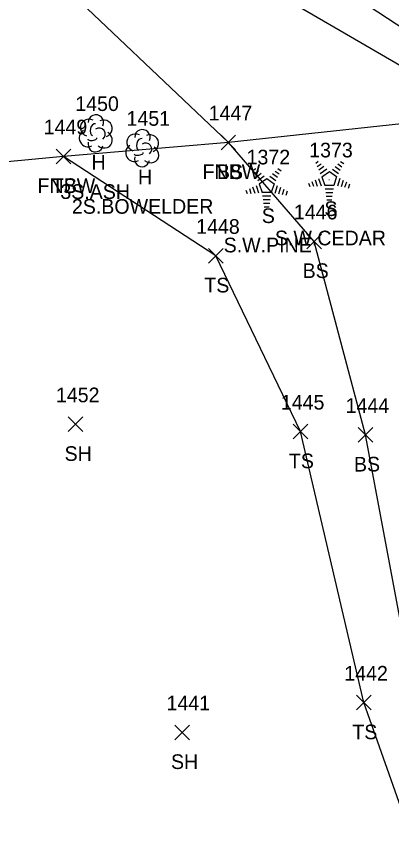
# Model space of a CAD drawing. Extents: x 1472233 to 1475777, y 540726 to 543442.
# Drawn here: x 1475272.5 to 1475323.8, y 542926.2 to 543037.4 of the extents above; entities that cross this region are included whole.
import ezdxf

# ---------------------------------------------------------------- set-up
doc = ezdxf.new("R2010")
doc.units = 0
for name, color, linetype in [('L_A', 7, 'Continuous'), ('L_C', 7, 'Continuous'), ('L_I', 7, 'Continuous'), ('L_TIC', 7, 'Continuous'), ('LELB', 7, 'Continuous'), ('LFNC', 7, 'Continuous'), ('LTC', 7, 'Continuous'), ('LTD', 7, 'Continuous')]:
    doc.layers.add(name, color=color, linetype=linetype)

msp = doc.modelspace()

# ---------------------------------------------------------------- linework, layer by layer
at = {"layer": 'L_TIC'}
for points in [[(1475300.5, 543019.23), (1475302.5, 543021.23)], [(1475302.5, 543019.23), (1475300.5, 543021.23)], [(1475300.5, 543019.23), (1475302.5, 543021.23)], [(1475302.5, 543019.23), (1475300.5, 543021.23)], [(1475277.98, 543017.33), (1475279.98, 543019.33)], [(1475279.98, 543017.33), (1475277.98, 543019.33)], [(1475277.98, 543017.33), (1475279.98, 543019.33)], [(1475279.98, 543017.33), (1475277.98, 543019.33)], [(1475312.2, 543005.73), (1475314.2, 543007.73)], [(1475314.2, 543005.73), (1475312.2, 543007.73)], [(1475298.81, 543003.76), (1475300.81, 543005.76)], [(1475300.81, 543003.76), (1475298.81, 543005.76)], [(1475279.65, 542980.78), (1475281.65, 542982.78)], [(1475281.65, 542980.78), (1475279.65, 542982.78)], [(1475310.36, 542979.78), (1475312.36, 542981.78)], [(1475312.36, 542979.78), (1475310.36, 542981.78)], [(1475319.21, 542979.33), (1475321.21, 542981.33)], [(1475321.21, 542979.33), (1475319.21, 542981.33)], [(1475319.02, 542942.8), (1475321.02, 542944.8)], [(1475321.02, 542942.8), (1475319.02, 542944.8)], [(1475294.18, 542938.74), (1475296.18, 542940.74)], [(1475296.18, 542938.74), (1475294.18, 542940.74)]]:
    msp.add_lwpolyline(points, dxfattribs=at)
at = {"layer": 'LELB'}
for points in [[(1475637.4, 542862.19), (1475558.97, 542854.37), (1475522.58, 542847.01), (1475462.12, 542840.67), (1475427.68, 542835.08), (1475387.91, 542828.86), (1475376.04, 542829.87), (1475372.73, 542845.33), (1475367.24, 542869.75), (1475360.58, 542900.86), (1475350.02, 542943.33), (1475343.16, 542983.21), (1475336.52, 543023.98), (1475293.88, 543048.79), (1475288.8, 543104.08), (1475278.69, 543153.76), (1475270.93, 543215.65), (1475262.61, 543250.76), (1475255.19, 543261.13), (1475252.93, 543261.2), (1475255.17, 543243.69), (1475255.37, 543228.09)], [(1475351.79, 542648.85), (1475354.21, 542700.68), (1475359.1, 542754.23), (1475365.39, 542809), (1475353.96, 542862.01), (1475341.44, 542908.94), (1475326.71, 542945.92), (1475320.21, 542980.33), (1475313.2, 543006.73), (1475301.5, 543020.23), (1475276.06, 543044.38), (1475278.13, 543102.62), (1475267.62, 543150.84), (1475263.86, 543210.05), (1475244.31, 543220.04), (1475212.37, 543223.3), (1475177.58, 543227.73), (1475145.13, 543221.3), (1475130.45, 543212.37)], [(1475634.87, 542874.57), (1475554.98, 542871.91), (1475517.29, 542864.4), (1475459.45, 542859.45), (1475423.85, 542850.23), (1475393.53, 542836.58), (1475384.73, 542853.99), (1475376.54, 542871.34), (1475366.7, 542903.6), (1475357.98, 542945.38), (1475351.35, 542984.74), (1475343.94, 543023.57), (1475303.71, 543049.95), (1475295.55, 543104.95), (1475285.39, 543155.02), (1475274.49, 543216.06)], [(1475351.79, 542648.85), (1475346.73, 542696.7), (1475349.59, 542751.91), (1475354.71, 542805.07), (1475344.63, 542859.57), (1475333.33, 542906.09), (1475320.02, 542943.8), (1475311.36, 542980.78), (1475299.81, 543004.76), (1475278.98, 543018.33)]]:
    msp.add_lwpolyline(points, dxfattribs=at)
at = {"layer": 'LFNC'}
msp.add_lwpolyline([(1475564.88, 543039.09), (1475520.89, 543035.96), (1475461.92, 543032.15), (1475418.29, 543029.13), (1475378.45, 543026.83), (1475343.94, 543023.57), (1475336.52, 543023.98), (1475301.5, 543020.23), (1475278.98, 543018.33), (1475253.03, 543015.84), (1475227.03, 543014.51)], dxfattribs=at)
at = {"layer": 'LTC'}
for p, q in [((1475313.43, 543017.4), (1475313.78, 543017.66)), ((1475313.64, 543016.94), (1475314.17, 543017.32)), ((1475313.85, 543016.47), (1475314.55, 543016.98)), ((1475316.09, 543016.95), (1475316.76, 543016.45)), ((1475316.46, 543017.29), (1475317.01, 543016.9)), ((1475316.83, 543017.64), (1475317.25, 543017.34)), ((1475304.88, 543016.44), (1475305.24, 543016.69)), ((1475305.09, 543015.97), (1475305.62, 543016.35)), ((1475305.3, 543015.5), (1475306, 543016.02)), ((1475307.54, 543015.98), (1475308.22, 543015.49)), ((1475307.91, 543016.33), (1475308.46, 543015.93)), ((1475308.28, 543016.68), (1475308.7, 543016.37)), ((1475314.06, 543016.01), (1475314.94, 543016.64)), ((1475314.28, 543015.55), (1475315.29, 543016.28)), ((1475315.29, 543016.28), (1475316.29, 543015.56)), ((1475315.71, 543016.6), (1475316.52, 543016.01)), ((1475305.51, 543015.04), (1475306.39, 543015.68)), ((1475305.73, 543014.58), (1475306.75, 543015.32)), ((1475306.75, 543015.32), (1475307.74, 543014.59)), ((1475307.17, 543015.63), (1475307.98, 543015.04)), ((1475312.46, 543014.68), (1475312.61, 543014.21)), ((1475312.92, 543014.9), (1475313.13, 543014.25)), ((1475313.37, 543015.11), (1475313.64, 543014.28)), ((1475313.83, 543015.33), (1475314.16, 543014.31)), ((1475314.28, 543015.55), (1475314.67, 543014.36)), ((1475316.29, 543015.56), (1475315.9, 543014.36)), ((1475316.73, 543015.29), (1475316.39, 543014.25)), ((1475317.17, 543015.04), (1475316.89, 543014.15)), ((1475317.62, 543014.79), (1475317.38, 543014.06)), ((1475303.91, 543013.71), (1475304.07, 543013.25)), ((1475304.37, 543013.93), (1475304.58, 543013.28)), ((1475304.82, 543014.15), (1475305.1, 543013.31)), ((1475305.28, 543014.36), (1475305.61, 543013.35)), ((1475305.73, 543014.58), (1475306.12, 543013.39)), ((1475307.74, 543014.59), (1475307.35, 543013.39)), ((1475308.18, 543014.32), (1475307.84, 543013.28)), ((1475308.62, 543014.07), (1475308.34, 543013.19)), ((1475309.07, 543013.82), (1475308.83, 543013.09)), ((1475309.51, 543013.57), (1475309.33, 543013)), ((1475315.9, 543014.36), (1475314.67, 543014.36)), ((1475315.86, 543013.86), (1475314.72, 543013.86)), ((1475318.06, 543014.54), (1475317.88, 543013.96)), ((1475307.35, 543013.39), (1475306.12, 543013.39)), ((1475307.31, 543012.89), (1475306.17, 543012.89)), ((1475307.23, 543012.39), (1475306.24, 543012.39)), ((1475315.78, 543013.36), (1475314.79, 543013.36)), ((1475315.69, 543012.86), (1475314.86, 543012.86)), ((1475307.15, 543011.89), (1475306.31, 543011.89)), ((1475307.06, 543011.39), (1475306.39, 543011.39)), ((1475315.61, 543012.36), (1475314.94, 543012.36))]:
    msp.add_line(p, q, dxfattribs=at)
at = {"layer": 'LTD'}
for p, q in [((1475283.38, 543021.52), (1475283.38, 543021.52)), ((1475283.38, 543021.52), (1475283.38, 543021.52)), ((1475289.72, 543019.5), (1475289.72, 543019.5)), ((1475289.72, 543019.5), (1475289.72, 543019.5))]:
    msp.add_line(p, q, dxfattribs=at)
for centre in [(1475283.42, 543022.95), (1475289.77, 543020.94)]:
    msp.add_arc(centre, 1.05, 335.5272, 180.9563, dxfattribs=at)
for centre, major_axis, ratio, start_param, end_param in [((1475282.59, 543022.19), (1.21, -0.51), 0.895232, 1.570796, 4.712389), ((1475283.17, 543021.98), (-0.208, -0.792), 0.645439, 3.141593, 6.283185), ((1475284.42, 543022.1), (-1.14, -0.48), 0.949671, 1.570796, 4.712389), ((1475282.29, 543020.81), (0.58, -1.04), 0.959034, 3.141593, 6.283185), ((1475283.88, 543021.35), (-0.5, 0.667), 0.989748, 3.141593, 6.283185), ((1475284.38, 543020.69), (-1.09, 0.79), 0.841452, 1.570796, 4.712389), ((1475288.93, 543020.17), (1.21, -0.51), 0.895232, 1.570796, 4.712389), ((1475290.76, 543020.08), (-1.14, -0.48), 0.949671, 1.570796, 4.712389), ((1475283.38, 543020.02), (0.26, 1.06), 0.942809, 1.570796, 4.712389), ((1475282.92, 543020.77), (-0.625, -0.083), 0.423636, 0, 3.141593), ((1475289.51, 543019.96), (-0.208, -0.792), 0.645439, 3.141593, 6.283185), ((1475290.22, 543019.33), (-0.5, 0.667), 0.989748, 3.141593, 6.283185), ((1475288.64, 543018.79), (0.58, -1.04), 0.959034, 3.141593, 6.283185), ((1475290.72, 543018.67), (-1.09, 0.79), 0.841452, 1.570796, 4.712389), ((1475289.72, 543018), (0.26, 1.06), 0.942809, 1.570796, 4.712389), ((1475289.26, 543018.75), (-0.625, -0.083), 0.423636, 0, 3.141593)]:
    msp.add_ellipse(centre, major_axis=major_axis, ratio=ratio, start_param=start_param, end_param=end_param, dxfattribs=at)

# ---------------------------------------------------------------- texts
at = {"layer": 'L_A'}
for s, p in [('H', (1475282.81, 543016.52)), ('FNBW', (1475297.98, 543015.23)), ('BS', (1475299.94, 543015.23)), ('H', (1475289.16, 543014.5)), ('FNBW', (1475275.45, 543013.33)), ('TS', (1475277.39, 543013.33)), ('S', (1475314.62, 543010.19)), ('S', (1475306.07, 543009.23)), ('BS', (1475311.64, 543001.73)), ('TS', (1475298.22, 542999.76)), ('SH', (1475279.14, 542976.78)), ('TS', (1475309.77, 542975.78)), ('BS', (1475318.65, 542975.33)), ('TS', (1475318.43, 542938.8)), ('SH', (1475293.67, 542934.74))]:
    msp.add_text(s, height=2, dxfattribs=at).set_placement(p)
at = {"layer": 'L_C'}
for s, p in [('3S.ASH', (1475278.56, 543012.52)), ('2S.BOWELDER', (1475280.14, 543010.5)), ('S.W.CEDAR', (1475307.86, 543006.19)), ('S.W.PINE', (1475300.86, 543005.23))]:
    msp.add_text(s, height=2, dxfattribs=at).set_placement(p)
at = {"layer": 'L_I'}
for s, p in [('1450', (1475280.6, 543024.52)), ('1447', (1475298.81, 543023.23)), ('1447', (1475298.81, 543023.23)), ('1451', (1475287.6, 543022.5)), ('1449', (1475276.28, 543021.33)), ('1449', (1475276.28, 543021.33)), ('1373', (1475312.54, 543018.19)), ('1372', (1475303.99, 543017.23)), ('1446', (1475310.45, 543009.73)), ('1448', (1475297.11, 543007.76)), ('1452', (1475277.96, 542984.78)), ('1445', (1475308.67, 542983.78)), ('1444', (1475317.51, 542983.33)), ('1442', (1475317.33, 542946.8)), ('1441', (1475293.06, 542942.74))]:
    msp.add_text(s, height=2, dxfattribs=at).set_placement(p)
at = {"layer": 'LTC'}
for p in [(1475315.18, 543015.3), (1475306.63, 543014.33)]:
    msp.add_text('.', height=1.04, rotation=270, dxfattribs=at).set_placement(p)

doc.saveas('drawing.dxf')
